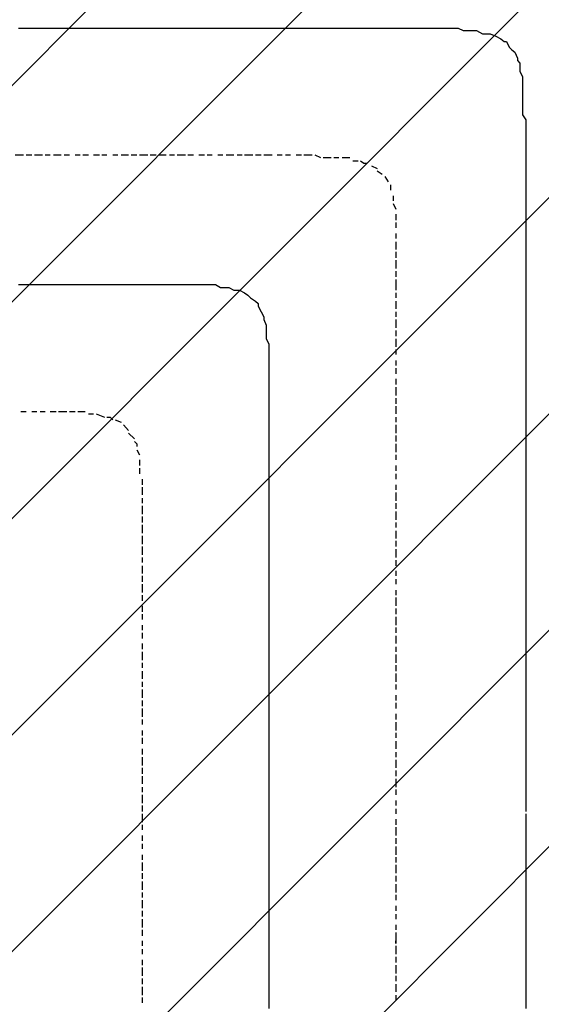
# Model space of a CAD drawing. Extents: x 997 to 109698, y 921 to 94021.
# Tile 461 of 656: x 28419 to 29237, y 43503 to 45047. Entities that reach past the tile are written whole.
import ezdxf

# ---------------------------------------------------------------- set-up
doc = ezdxf.new("R2010")
doc.units = 0
doc.header["$MEASUREMENT"] = 0
doc.layers.add('12', color=7, linetype='CONTINUOUS')
doc.layers.add('28', color=7, linetype='CONTINUOUS')

msp = doc.modelspace()

# ---------------------------------------------------------------- linework, layer by layer
at = {"layer": '12', "color": 5}
for p, q in [((28416.630503, 45033.563401), (28424.630503, 45033.563401)), ((28424.630503, 45033.563401), (28437.630503, 45033.563401)), ((28437.630503, 45033.563401), (28445.630503, 45033.563401)), ((28445.630503, 45033.563401), (28454.630503, 45033.563401)), ((28454.630503, 45033.563401), (28466.630503, 45033.563401)), ((28466.630503, 45033.563401), (28475.630503, 45033.563401)), ((28475.630503, 45033.563401), (28483.630503, 45033.563401)), ((28483.630503, 45033.563401), (28496.630503, 45033.563401)), ((28496.630503, 45033.563401), (28505.630503, 45033.563401)), ((28505.630503, 45033.563401), (28513.630503, 45033.563401)), ((28513.630503, 45033.563401), (28526.630503, 45033.563401)), ((28526.630503, 45033.563401), (28534.630503, 45033.563401)), ((28534.630503, 45033.563401), (28547.630503, 45033.563401)), ((28547.630503, 45033.563401), (28555.630503, 45033.563401)), ((28555.630503, 45033.563401), (28564.630503, 45033.563401)), ((28564.630503, 45033.563401), (28577.630503, 45033.563401)), ((28577.630503, 45033.563401), (28585.630503, 45033.563401)), ((28585.630503, 45033.563401), (28593.630503, 45033.563401)), ((28593.630503, 45033.563401), (28606.630503, 45033.563401)), ((28606.630503, 45033.563401), (28615.630503, 45033.563401)), ((28615.630503, 45033.563401), (28623.630503, 45033.563401)), ((28623.630503, 45033.563401), (28636.630503, 45033.563401)), ((28636.630503, 45033.563401), (28644.630503, 45033.563401)), ((28644.630503, 45033.563401), (28657.630503, 45033.563401)), ((28657.630503, 45033.563401), (28665.630503, 45033.563401)), ((28665.630503, 45033.563401), (28674.630503, 45033.563401)), ((28674.630503, 45033.563401), (28687.630503, 45033.563401)), ((28687.630503, 45033.563401), (28695.630503, 45033.563401)), ((28695.630503, 45033.563401), (28704.630503, 45033.563401)), ((28704.630503, 45033.563401), (28716.630503, 45033.563401)), ((28716.630503, 45033.563401), (28725.630503, 45033.563401)), ((28725.630503, 45033.563401), (28733.630503, 45033.563401)), ((28733.630503, 45033.563401), (28746.630503, 45033.563401)), ((28746.630503, 45033.563401), (28754.630503, 45033.563401)), ((28754.630503, 45033.563401), (28767.630503, 45033.563401)), ((28767.630503, 45033.563401), (28776.630503, 45033.563401)), ((28776.630503, 45033.563401), (28784.630503, 45033.563401)), ((28784.630503, 45033.563401), (28797.630503, 45033.563401)), ((28797.630503, 45033.563401), (28805.630503, 45033.563401)), ((28805.630503, 45033.563401), (28814.630503, 45033.563401)), ((28814.630503, 45033.563401), (28826.630503, 45033.563401)), ((28826.630503, 45033.563401), (28835.630503, 45033.563401)), ((28835.630503, 45033.563401), (28843.630503, 45033.563401)), ((28843.630503, 45033.563401), (28856.630503, 45033.563401)), ((28856.630503, 45033.563401), (28864.630503, 45033.563401)), ((28864.630503, 45033.563401), (28873.630503, 45033.563401)), ((28873.630503, 45033.563401), (28886.630503, 45033.563401)), ((28886.630503, 45033.563401), (28894.630503, 45033.563401)), ((28894.630503, 45033.563401), (28907.630503, 45033.563401)), ((28907.630503, 45033.563401), (28915.630503, 45033.563401)), ((28915.630503, 45033.563401), (28924.630503, 45033.563401)), ((28924.630503, 45033.563401), (28936.630503, 45033.563401)), ((28936.630503, 45033.563401), (28945.630503, 45033.563401)), ((28945.630503, 45033.563401), (28953.630503, 45033.563401)), ((28953.630503, 45033.563401), (28966.630503, 45033.563401)), ((28966.630503, 45033.563401), (28974.630503, 45033.563401)), ((28974.630503, 45033.563401), (28983.630503, 45033.563401)), ((28983.630503, 45033.563401), (28996.630503, 45033.563401)), ((28996.630503, 45033.563401), (29004.630503, 45033.563401)), ((29004.630503, 45033.563401), (29008.630503, 45033.563401)), ((29008.630503, 45033.563401), (29017.630503, 45033.563401)), ((29017.630503, 45033.563401), (29025.630503, 45033.563401)), ((29025.630503, 45033.563401), (29034.630503, 45033.563401)), ((29034.630503, 45033.563401), (29046.630503, 45033.563401)), ((29046.630503, 45033.563401), (29055.630503, 45033.563401)), ((29055.630503, 45033.563401), (29063.630503, 45033.563401)), ((29063.630503, 45033.563401), (29076.630503, 45033.563401)), ((29076.630503, 45033.563401), (29085.630503, 45033.563401)), ((29085.630503, 45033.563401), (29093.630503, 45033.563401)), ((29093.630503, 45033.563401), (29106.630503, 45033.563401)), ((29106.630503, 45033.563401), (29114.630503, 45029.563401)), ((29114.630503, 45029.563401), (29127.630503, 45029.563401)), ((29127.630503, 45029.563401), (29135.630503, 45029.563401)), ((29135.630503, 45029.563401), (29144.630503, 45024.563401)), ((29144.630503, 45024.563401), (29152.630503, 45024.563401)), ((29165.630503, 45020.563401), (29173.630503, 45016.563401)), ((29182.630503, 45012.563401), (29186.630503, 45003.563401)), ((29195.630503, 44995.563401), (29199.630503, 44986.563401)), ((29203.630503, 44978.563401), (29203.630503, 44965.563401)), ((29203.630503, 44965.563401), (29207.630503, 44957.563401)), ((29207.630503, 44957.563401), (29207.630503, 44948.563401)), ((29207.630503, 44948.563401), (29207.630503, 44936.563401)), ((29207.630503, 44936.563401), (29207.630503, 44927.563401)), ((29207.630503, 44927.563401), (29207.630503, 44919.563401)), ((29207.630503, 44919.563401), (29207.630503, 44906.563401)), ((29207.630503, 44906.563401), (29207.630503, 44897.563401)), ((29207.630503, 44897.563401), (29212.630503, 44889.563401)), ((29212.630503, 44889.563401), (29212.630503, 44876.563401)), ((29212.630503, 44876.563401), (29212.630503, 44868.563401)), ((29212.630503, 44868.563401), (29212.630503, 44859.563401)), ((29212.630503, 44859.563401), (29212.630503, 44847.563401)), ((29212.630503, 44847.563401), (29212.630503, 44838.563401)), ((29212.630503, 44838.563401), (29212.630503, 44834.563401)), ((29212.630503, 44834.563401), (29212.630503, 44825.563401)), ((29212.630503, 44825.563401), (29212.630503, 44817.563401)), ((29212.630503, 44817.563401), (29212.630503, 44809.563401)), ((29212.630503, 44809.563401), (29212.630503, 44796.563401)), ((29212.630503, 44796.563401), (29212.630503, 44787.563401)), ((29212.630503, 44787.563401), (29212.630503, 44775.563401)), ((29212.630503, 44775.563401), (29212.630503, 44766.563401)), ((29212.630503, 44766.563401), (29212.630503, 44758.563401)), ((29212.630503, 44758.563401), (29212.630503, 44745.563401)), ((29212.630503, 44745.563401), (29212.630503, 44737.563401)), ((29212.630503, 44737.563401), (29212.630503, 44728.563401)), ((29212.630503, 44728.563401), (29212.630503, 44715.563401)), ((29212.630503, 44715.563401), (29212.630503, 44707.563401)), ((29212.630503, 44707.563401), (29212.630503, 44698.563401)), ((29212.630503, 44698.563401), (29212.630503, 44686.563401)), ((29212.630503, 44686.563401), (29212.630503, 44677.563401)), ((29212.630503, 44677.563401), (29212.630503, 44665.563401)), ((29212.630503, 44665.563401), (29212.630503, 44656.563401)), ((29212.630503, 44656.563401), (29212.630503, 44648.563401)), ((29212.630503, 44648.563401), (29212.630503, 44635.563401)), ((28416.630503, 44631.563401), (28424.630503, 44631.563401)), ((28424.630503, 44631.563401), (28437.630503, 44631.563401)), ((28437.630503, 44631.563401), (28445.630503, 44631.563401)), ((28445.630503, 44631.563401), (28454.630503, 44631.563401)), ((28454.630503, 44631.563401), (28466.630503, 44631.563401)), ((28466.630503, 44631.563401), (28475.630503, 44631.563401)), ((28475.630503, 44631.563401), (28483.630503, 44631.563401)), ((28483.630503, 44631.563401), (28496.630503, 44631.563401)), ((28496.630503, 44631.563401), (28505.630503, 44631.563401)), ((28505.630503, 44631.563401), (28513.630503, 44631.563401)), ((28513.630503, 44631.563401), (28526.630503, 44631.563401)), ((28526.630503, 44631.563401), (28534.630503, 44631.563401)), ((28534.630503, 44631.563401), (28547.630503, 44631.563401)), ((28547.630503, 44631.563401), (28555.630503, 44631.563401)), ((28555.630503, 44631.563401), (28564.630503, 44631.563401)), ((28564.630503, 44631.563401), (28577.630503, 44631.563401)), ((28577.630503, 44631.563401), (28585.630503, 44631.563401)), ((28585.630503, 44631.563401), (28593.630503, 44631.563401)), ((28593.630503, 44631.563401), (28606.630503, 44631.563401)), ((28606.630503, 44631.563401), (28610.630503, 44631.563401)), ((28610.630503, 44631.563401), (28615.630503, 44631.563401)), ((28615.630503, 44631.563401), (28623.630503, 44631.563401)), ((28623.630503, 44631.563401), (28636.630503, 44631.563401)), ((28636.630503, 44631.563401), (28644.630503, 44631.563401)), ((28644.630503, 44631.563401), (28657.630503, 44631.563401)), ((28657.630503, 44631.563401), (28665.630503, 44631.563401)), ((28665.630503, 44631.563401), (28674.630503, 44631.563401)), ((28674.630503, 44631.563401), (28687.630503, 44631.563401)), ((28687.630503, 44631.563401), (28695.630503, 44631.563401)), ((28695.630503, 44631.563401), (28704.630503, 44631.563401)), ((28704.630503, 44631.563401), (28716.630503, 44631.563401)), ((28716.630503, 44631.563401), (28725.630503, 44631.563401)), ((28725.630503, 44631.563401), (28733.630503, 44626.563401)), ((28733.630503, 44626.563401), (28746.630503, 44626.563401)), ((28746.630503, 44626.563401), (28754.630503, 44622.563401)), ((29212.630503, 44635.563401), (29212.630503, 44626.563401)), ((29212.630503, 44626.563401), (29212.630503, 44618.563401)), ((28754.630503, 44622.563401), (28763.630503, 44622.563401)), ((28763.630503, 44622.563401), (28771.630503, 44618.563401)), ((28780.630503, 44610.563401), (28788.630503, 44605.563401)), ((29212.630503, 44618.563401), (29212.630503, 44605.563401)), ((28792.630503, 44597.563401), (28797.630503, 44588.563401)), ((29212.630503, 44605.563401), (29212.630503, 44597.563401)), ((29212.630503, 44597.563401), (29212.630503, 44588.563401)), ((29212.630503, 44588.563401), (29212.630503, 44576.563401)), ((28801.630503, 44576.563401), (28805.630503, 44567.563401)), ((28805.630503, 44567.563401), (28805.630503, 44559.563401)), ((29212.630503, 44576.563401), (29212.630503, 44567.563401)), ((29212.630503, 44567.563401), (29212.630503, 44555.563401)), ((28805.630503, 44559.563401), (28805.630503, 44546.563401)), ((29212.630503, 44555.563401), (29212.630503, 44546.563401)), ((28805.630503, 44546.563401), (28809.630503, 44538.563401)), ((28809.630503, 44538.563401), (28809.630503, 44529.563401)), ((29212.630503, 44546.563401), (29212.630503, 44538.563401)), ((29212.630503, 44538.563401), (29212.630503, 44525.563401)), ((28809.630503, 44529.563401), (28809.630503, 44516.563401)), ((29212.630503, 44525.563401), (29212.630503, 44516.563401)), ((28809.630503, 44516.563401), (28809.630503, 44508.563401)), ((28809.630503, 44508.563401), (28809.630503, 44500.563401)), ((29212.630503, 44516.563401), (29212.630503, 44508.563401)), ((29212.630503, 44508.563401), (29212.630503, 44495.563401)), ((28809.630503, 44500.563401), (28809.630503, 44487.563401)), ((28809.630503, 44487.563401), (28809.630503, 44478.563401)), ((29212.630503, 44495.563401), (29212.630503, 44487.563401)), ((29212.630503, 44487.563401), (29212.630503, 44478.563401)), ((28809.630503, 44478.563401), (28809.630503, 44466.563401)), ((29212.630503, 44478.563401), (29212.630503, 44466.563401)), ((28809.630503, 44466.563401), (28809.630503, 44457.563401)), ((28809.630503, 44457.563401), (28809.630503, 44449.563401)), ((29212.630503, 44466.563401), (29212.630503, 44457.563401)), ((29212.630503, 44457.563401), (29212.630503, 44444.563401)), ((28809.630503, 44449.563401), (28809.630503, 44436.563401)), ((29212.630503, 44444.563401), (29212.630503, 44436.563401)), ((28809.630503, 44436.563401), (28809.630503, 44432.563401)), ((28809.630503, 44432.563401), (28809.630503, 44428.563401)), ((28809.630503, 44428.563401), (28809.630503, 44415.563401)), ((29212.630503, 44436.563401), (29212.630503, 44428.563401)), ((29212.630503, 44428.563401), (29212.630503, 44415.563401)), ((28809.630503, 44415.563401), (28809.630503, 44406.563401)), ((29212.630503, 44415.563401), (29212.630503, 44406.563401)), ((28809.630503, 44406.563401), (28809.630503, 44398.563401)), ((28809.630503, 44398.563401), (28809.630503, 44385.563401)), ((29212.630503, 44406.563401), (29212.630503, 44398.563401)), ((29212.630503, 44398.563401), (29212.630503, 44385.563401)), ((28809.630503, 44385.563401), (28809.630503, 44377.563401)), ((29212.630503, 44385.563401), (29212.630503, 44377.563401)), ((28809.630503, 44377.563401), (28809.630503, 44368.563401)), ((28809.630503, 44368.563401), (28809.630503, 44356.563401)), ((29212.630503, 44377.563401), (29212.630503, 44368.563401)), ((29212.630503, 44368.563401), (29212.630503, 44356.563401)), ((28809.630503, 44356.563401), (28809.630503, 44347.563401)), ((28809.630503, 44347.563401), (28809.630503, 44339.563401)), ((29212.630503, 44356.563401), (29212.630503, 44347.563401)), ((29212.630503, 44347.563401), (29212.630503, 44339.563401)), ((28809.630503, 44339.563401), (28809.630503, 44326.563401)), ((29212.630503, 44339.563401), (29212.630503, 44326.563401)), ((28809.630503, 44326.563401), (28809.630503, 44317.563401)), ((28809.630503, 44317.563401), (28809.630503, 44305.563401)), ((29212.630503, 44326.563401), (29212.630503, 44317.563401)), ((29212.630503, 44317.563401), (29212.630503, 44305.563401)), ((28809.630503, 44305.563401), (28809.630503, 44296.563401)), ((29212.630503, 44305.563401), (29212.630503, 44296.563401)), ((28809.630503, 44296.563401), (28809.630503, 44288.563401)), ((28809.630503, 44288.563401), (28809.630503, 44275.563401)), ((29212.630503, 44296.563401), (29212.630503, 44288.563401)), ((29212.630503, 44288.563401), (29212.630503, 44275.563401)), ((28809.630503, 44275.563401), (28809.630503, 44267.563401)), ((29212.630503, 44275.563401), (29212.630503, 44267.563401)), ((28809.630503, 44267.563401), (28809.630503, 44258.563401)), ((28809.630503, 44258.563401), (28809.630503, 44245.563401)), ((29212.630503, 44267.563401), (29212.630503, 44258.563401)), ((29212.630503, 44258.563401), (29212.630503, 44245.563401)), ((28809.630503, 44245.563401), (28809.630503, 44237.563401)), ((29212.630503, 44245.563401), (29212.630503, 44237.563401)), ((28809.630503, 44237.563401), (28809.630503, 44229.563401)), ((28809.630503, 44229.563401), (28809.630503, 44216.563401)), ((29212.630503, 44237.563401), (29212.630503, 44229.563401)), ((29212.630503, 44229.563401), (29212.630503, 44216.563401)), ((28809.630503, 44216.563401), (28809.630503, 44207.563401)), ((29212.630503, 44216.563401), (29212.630503, 44207.563401)), ((28809.630503, 44207.563401), (28809.630503, 44195.563401)), ((28809.630503, 44195.563401), (28809.630503, 44186.563401)), ((29212.630503, 44207.563401), (29212.630503, 44195.563401)), ((29212.630503, 44195.563401), (29212.630503, 44186.563401)), ((28809.630503, 44186.563401), (28809.630503, 44178.563401)), ((28809.630503, 44178.563401), (28809.630503, 44165.563401)), ((29212.630503, 44186.563401), (29212.630503, 44178.563401)), ((29212.630503, 44178.563401), (29212.630503, 44165.563401)), ((28809.630503, 44165.563401), (28809.630503, 44157.563401)), ((29212.630503, 44165.563401), (29212.630503, 44157.563401)), ((28809.630503, 44157.563401), (28809.630503, 44148.563401)), ((28809.630503, 44148.563401), (28809.630503, 44135.563401)), ((29212.630503, 44157.563401), (29212.630503, 44148.563401)), ((29212.630503, 44148.563401), (29212.630503, 44135.563401)), ((28809.630503, 44135.563401), (28809.630503, 44127.563401)), ((29212.630503, 44135.563401), (29212.630503, 44127.563401)), ((28809.630503, 44127.563401), (28809.630503, 44118.563401)), ((28809.630503, 44118.563401), (28809.630503, 44106.563401)), ((29212.630503, 44127.563401), (29212.630503, 44118.563401)), ((29212.630503, 44118.563401), (29212.630503, 44106.563401)), ((28809.630503, 44106.563401), (28809.630503, 44097.563401)), ((29212.630503, 44106.563401), (29212.630503, 44097.563401)), ((28809.630503, 44097.563401), (28809.630503, 44085.563401)), ((28809.630503, 44085.563401), (28809.630503, 44076.563401)), ((29212.630503, 44097.563401), (29212.630503, 44085.563401)), ((29212.630503, 44085.563401), (29212.630503, 44076.563401)), ((28809.630503, 44076.563401), (28809.630503, 44068.563401)), ((29212.630503, 44076.563401), (29212.630503, 44068.563401)), ((28809.630503, 44068.563401), (28809.630503, 44055.563401)), ((28809.630503, 44055.563401), (28809.630503, 44047.563401)), ((29212.630503, 44068.563401), (29212.630503, 44055.563401)), ((29212.630503, 44055.563401), (29212.630503, 44047.563401)), ((28809.630503, 44047.563401), (28809.630503, 44038.563401)), ((28809.630503, 44038.563401), (28809.630503, 44025.563401)), ((29212.630503, 44047.563401), (29212.630503, 44038.563401)), ((29212.630503, 44038.563401), (29212.630503, 44025.563401)), ((28809.630503, 44025.563401), (28809.630503, 44017.563401)), ((29212.630503, 44025.563401), (29212.630503, 44017.563401)), ((28809.630503, 44017.563401), (28809.630503, 44008.563401)), ((28809.630503, 44008.563401), (28809.630503, 43996.563401)), ((29212.630503, 44017.563401), (29212.630503, 44008.563401)), ((29212.630503, 44008.563401), (29212.630503, 43996.563401)), ((28809.630503, 43996.563401), (28809.630503, 43987.563401)), ((29212.630503, 43996.563401), (29212.630503, 43987.563401)), ((28809.630503, 43987.563401), (28809.630503, 43975.563401)), ((29212.630503, 43987.563401), (29212.630503, 43975.563401)), ((28809.630503, 43975.563401), (28809.630503, 43966.563401)), ((28809.630503, 43966.563401), (28809.630503, 43958.563401)), ((29212.630503, 43975.563401), (29212.630503, 43966.563401)), ((29212.630503, 43966.563401), (29212.630503, 43958.563401)), ((28809.630503, 43958.563401), (28809.630503, 43945.563401)), ((28809.630503, 43945.563401), (28809.630503, 43936.563401)), ((29212.630503, 43958.563401), (29212.630503, 43945.563401)), ((29212.630503, 43945.563401), (29212.630503, 43936.563401)), ((28809.630503, 43936.563401), (28809.630503, 43928.563401)), ((29212.630503, 43936.563401), (29212.630503, 43928.563401)), ((28809.630503, 43928.563401), (28809.630503, 43915.563401)), ((28809.630503, 43915.563401), (28809.630503, 43907.563401)), ((29212.630503, 43928.563401), (29212.630503, 43915.563401)), ((29212.630503, 43915.563401), (29212.630503, 43907.563401)), ((28809.630503, 43907.563401), (28809.630503, 43898.563401)), ((29212.630503, 43907.563401), (29212.630503, 43898.563401)), ((28809.630503, 43898.563401), (28809.630503, 43886.563401)), ((28809.630503, 43886.563401), (28809.630503, 43877.563401)), ((29212.630503, 43898.563401), (29212.630503, 43886.563401)), ((29212.630503, 43886.563401), (29212.630503, 43877.563401)), ((28809.630503, 43877.563401), (28809.630503, 43864.563401)), ((29212.630503, 43877.563401), (29212.630503, 43864.563401)), ((28809.630503, 43864.563401), (28809.630503, 43856.563401)), ((28809.630503, 43856.563401), (28809.630503, 43848.563401)), ((29212.630503, 43864.563401), (29212.630503, 43856.563401)), ((29212.630503, 43856.563401), (29212.630503, 43848.563401)), ((28809.630503, 43848.563401), (28809.630503, 43835.563401)), ((29212.630503, 43848.563401), (29212.630503, 43835.563401)), ((28809.630503, 43835.563401), (28809.630503, 43826.563401)), ((28809.630503, 43826.563401), (28809.630503, 43818.563401)), ((29212.630503, 43835.563401), (29212.630503, 43826.563401)), ((29212.630503, 43826.563401), (29212.630503, 43818.563401)), ((28809.630503, 43818.563401), (28809.630503, 43805.563401)), ((29212.630503, 43818.563401), (29212.630503, 43805.563401)), ((28809.630503, 43805.563401), (28809.630503, 43797.563401)), ((28809.630503, 43797.563401), (28809.630503, 43788.563401)), ((29212.630503, 43801.563401), (29212.630503, 43797.563401)), ((29212.630503, 43797.563401), (29212.630503, 43784.563401)), ((28809.630503, 43788.563401), (28809.630503, 43776.563401)), ((28809.630503, 43776.563401), (28809.630503, 43767.563401)), ((29212.630503, 43784.563401), (29212.630503, 43776.563401)), ((29212.630503, 43776.563401), (29212.630503, 43763.563401)), ((28809.630503, 43767.563401), (28809.630503, 43759.563401)), ((29212.630503, 43763.563401), (29212.630503, 43754.563401)), ((28809.630503, 43759.563401), (28809.630503, 43746.563401)), ((28809.630503, 43746.563401), (28809.630503, 43737.563401)), ((29212.630503, 43754.563401), (29212.630503, 43746.563401)), ((29212.630503, 43746.563401), (29212.630503, 43733.563401)), ((28809.630503, 43737.563401), (28809.630503, 43725.563401)), ((29212.630503, 43733.563401), (29212.630503, 43725.563401)), ((28809.630503, 43725.563401), (28809.630503, 43716.563401)), ((28809.630503, 43716.563401), (28809.630503, 43708.563401)), ((29212.630503, 43725.563401), (29212.630503, 43716.563401)), ((29212.630503, 43716.563401), (29212.630503, 43704.563401)), ((28809.630503, 43708.563401), (28809.630503, 43695.563401)), ((29212.630503, 43704.563401), (29212.630503, 43695.563401)), ((28809.630503, 43695.563401), (28809.630503, 43687.563401)), ((28809.630503, 43687.563401), (28809.630503, 43678.563401)), ((29212.630503, 43695.563401), (29212.630503, 43687.563401)), ((29212.630503, 43687.563401), (29212.630503, 43674.563401)), ((28809.630503, 43678.563401), (28809.630503, 43666.563401)), ((29212.630503, 43674.563401), (29212.630503, 43666.563401)), ((28809.630503, 43666.563401), (28809.630503, 43657.563401)), ((28809.630503, 43657.563401), (28809.630503, 43649.563401)), ((29212.630503, 43666.563401), (29212.630503, 43653.563401)), ((29212.630503, 43653.563401), (29212.630503, 43644.563401)), ((28809.630503, 43649.563401), (28809.630503, 43636.563401)), ((29212.630503, 43644.563401), (29212.630503, 43636.563401)), ((28809.630503, 43636.563401), (28809.630503, 43627.563401)), ((28809.630503, 43627.563401), (28809.630503, 43615.563401)), ((29212.630503, 43636.563401), (29212.630503, 43623.563401)), ((29212.630503, 43623.563401), (29212.630503, 43615.563401)), ((28809.630503, 43615.563401), (28809.630503, 43606.563401)), ((28809.630503, 43606.563401), (28809.630503, 43598.563401)), ((29212.630503, 43615.563401), (29212.630503, 43606.563401)), ((29212.630503, 43606.563401), (29212.630503, 43594.563401)), ((28809.630503, 43598.563401), (28809.630503, 43585.563401)), ((29212.630503, 43594.563401), (29212.630503, 43585.563401)), ((28809.630503, 43585.563401), (28809.630503, 43577.563401)), ((28809.630503, 43577.563401), (28809.630503, 43568.563401)), ((29212.630503, 43585.563401), (29212.630503, 43577.563401)), ((29212.630503, 43577.563401), (29212.630503, 43564.563401)), ((28809.630503, 43568.563401), (28809.630503, 43555.563401)), ((29212.630503, 43564.563401), (29212.630503, 43555.563401)), ((28809.630503, 43555.563401), (28809.630503, 43547.563401)), ((28809.630503, 43547.563401), (28809.630503, 43539.563401)), ((29212.630503, 43555.563401), (29212.630503, 43543.563401)), ((28809.630503, 43539.563401), (28809.630503, 43526.563401)), ((29212.630503, 43543.563401), (29212.630503, 43534.563401)), ((29212.630503, 43534.563401), (29212.630503, 43526.563401)), ((28809.630503, 43526.563401), (28809.630503, 43517.563401)), ((28809.630503, 43517.563401), (28809.630503, 43505.563401)), ((29212.630503, 43526.563401), (29212.630503, 43513.563401)), ((29212.630503, 43513.563401), (29212.630503, 43505.563401)), ((28809.630503, 43505.563401), (28809.630503, 43496.563401)), ((29212.630503, 43505.563401), (29212.630503, 43496.563401))]:
    msp.add_line(p, q, dxfattribs=at)
at = {"layer": '12', "color": 1}
for p, q in [((28411.630503, 44834.563401), (28424.630503, 44834.563401)), ((28428.630503, 44834.563401), (28437.630503, 44834.563401)), ((28441.630503, 44834.563401), (28454.630503, 44834.563401)), ((28458.630503, 44834.563401), (28466.630503, 44834.563401)), ((28471.630503, 44834.563401), (28483.630503, 44834.563401)), ((28488.630503, 44834.563401), (28496.630503, 44834.563401)), ((28505.630503, 44834.563401), (28513.630503, 44834.563401)), ((28517.630503, 44834.563401), (28526.630503, 44834.563401)), ((28534.630503, 44834.563401), (28543.630503, 44834.563401)), ((28547.630503, 44834.563401), (28555.630503, 44834.563401)), ((28564.630503, 44834.563401), (28572.630503, 44834.563401)), ((28577.630503, 44834.563401), (28589.630503, 44834.563401)), ((28593.630503, 44834.563401), (28602.630503, 44834.563401)), ((28606.630503, 44834.563401), (28619.630503, 44834.563401)), ((28623.630503, 44834.563401), (28632.630503, 44834.563401)), ((28636.630503, 44834.563401), (28648.630503, 44834.563401)), ((28653.630503, 44834.563401), (28661.630503, 44834.563401)), ((28665.630503, 44834.563401), (28678.630503, 44834.563401)), ((28682.630503, 44834.563401), (28691.630503, 44834.563401)), ((28699.630503, 44834.563401), (28708.630503, 44834.563401)), ((28712.630503, 44834.563401), (28720.630503, 44834.563401)), ((28729.630503, 44834.563401), (28737.630503, 44834.563401)), ((28742.630503, 44834.563401), (28754.630503, 44834.563401)), ((28759.630503, 44834.563401), (28767.630503, 44834.563401)), ((28771.630503, 44834.563401), (28784.630503, 44834.563401)), ((28788.630503, 44834.563401), (28797.630503, 44834.563401)), ((28801.630503, 44834.563401), (28809.630503, 44834.563401)), ((28809.630503, 44834.563401), (28814.630503, 44834.563401)), ((28822.630503, 44834.563401), (28830.630503, 44834.563401)), ((28835.630503, 44834.563401), (28843.630503, 44834.563401)), ((28852.630503, 44834.563401), (28860.630503, 44834.563401)), ((28864.630503, 44834.563401), (28877.630503, 44834.563401)), ((28881.630503, 44834.563401), (28890.630503, 44830.563401)), ((28894.630503, 44830.563401), (28907.630503, 44830.563401)), ((28911.630503, 44830.563401), (28919.630503, 44830.563401)), ((28924.630503, 44830.563401), (28936.630503, 44830.563401)), ((28941.630503, 44825.563401), (28949.630503, 44825.563401)), ((28970.630503, 44817.563401), (28979.630503, 44813.563401)), ((28979.630503, 44809.563401), (28987.630503, 44804.563401)), ((28991.630503, 44800.563401), (28996.630503, 44792.563401)), ((29000.630503, 44787.563401), (29000.630503, 44779.563401)), ((29004.630503, 44770.563401), (29004.630503, 44762.563401)), ((29004.630503, 44758.563401), (29008.630503, 44749.563401)), ((29008.630503, 44741.563401), (29008.630503, 44732.563401)), ((29008.630503, 44728.563401), (29008.630503, 44720.563401)), ((29008.630503, 44711.563401), (29008.630503, 44703.563401)), ((29008.630503, 44698.563401), (29008.630503, 44686.563401)), ((29008.630503, 44682.563401), (29008.630503, 44673.563401)), ((29008.630503, 44669.563401), (29008.630503, 44656.563401)), ((29008.630503, 44652.563401), (29008.630503, 44643.563401)), ((29008.630503, 44639.563401), (29008.630503, 44631.563401)), ((29008.630503, 44631.563401), (29008.630503, 44622.563401)), ((29008.630503, 44618.563401), (29008.630503, 44610.563401)), ((29008.630503, 44605.563401), (29008.630503, 44593.563401)), ((29008.630503, 44588.563401), (29008.630503, 44580.563401)), ((29008.630503, 44576.563401), (29008.630503, 44563.563401)), ((29008.630503, 44559.563401), (29008.630503, 44550.563401)), ((29008.630503, 44546.563401), (29008.630503, 44533.563401)), ((29008.630503, 44529.563401), (29008.630503, 44521.563401)), ((29008.630503, 44512.563401), (29008.630503, 44504.563401)), ((29008.630503, 44500.563401), (29008.630503, 44491.563401)), ((29008.630503, 44483.563401), (29008.630503, 44474.563401)), ((29008.630503, 44470.563401), (29008.630503, 44457.563401)), ((29008.630503, 44453.563401), (29008.630503, 44444.563401)), ((29008.630503, 44440.563401), (29008.630503, 44428.563401)), ((28420.630503, 44432.563401), (28428.630503, 44432.563401)), ((28437.630503, 44432.563401), (28445.630503, 44432.563401)), ((28450.630503, 44432.563401), (28458.630503, 44432.563401)), ((28466.630503, 44432.563401), (28475.630503, 44432.563401)), ((28479.630503, 44432.563401), (28492.630503, 44432.563401)), ((28496.630503, 44432.563401), (28505.630503, 44432.563401)), ((28509.630503, 44432.563401), (28521.630503, 44432.563401)), ((28526.630503, 44428.563401), (28534.630503, 44428.563401)), ((28538.630503, 44428.563401), (28551.630503, 44423.563401)), ((28568.630503, 44419.563401), (28577.630503, 44415.563401)), ((28581.630503, 44411.563401), (28589.630503, 44402.563401)), ((29008.630503, 44423.563401), (29008.630503, 44415.563401)), ((29008.630503, 44411.563401), (29008.630503, 44398.563401)), ((28589.630503, 44398.563401), (28598.630503, 44389.563401)), ((29008.630503, 44394.563401), (29008.630503, 44385.563401)), ((29008.630503, 44381.563401), (29008.630503, 44368.563401)), ((28602.630503, 44372.563401), (28606.630503, 44364.563401)), ((29008.630503, 44364.563401), (29008.630503, 44356.563401)), ((28606.630503, 44356.563401), (28606.630503, 44347.563401)), ((29008.630503, 44347.563401), (29008.630503, 44339.563401)), ((28606.630503, 44343.563401), (28606.630503, 44334.563401)), ((29008.630503, 44334.563401), (29008.630503, 44326.563401)), ((28610.630503, 44326.563401), (28610.630503, 44317.563401)), ((29008.630503, 44317.563401), (29008.630503, 44309.563401)), ((28610.630503, 44313.563401), (28610.630503, 44301.563401)), ((29008.630503, 44305.563401), (29008.630503, 44292.563401)), ((28610.630503, 44296.563401), (28610.630503, 44288.563401)), ((29008.630503, 44288.563401), (29008.630503, 44279.563401)), ((28610.630503, 44284.563401), (28610.630503, 44271.563401)), ((29008.630503, 44275.563401), (29008.630503, 44262.563401)), ((28610.630503, 44267.563401), (28610.630503, 44258.563401)), ((28610.630503, 44254.563401), (28610.630503, 44241.563401)), ((29008.630503, 44258.563401), (29008.630503, 44250.563401)), ((29008.630503, 44245.563401), (29008.630503, 44233.563401)), ((28610.630503, 44237.563401), (28610.630503, 44233.563401)), ((28610.630503, 44233.563401), (28610.630503, 44224.563401)), ((29008.630503, 44229.563401), (29008.630503, 44220.563401)), ((28610.630503, 44220.563401), (28610.630503, 44207.563401)), ((29008.630503, 44216.563401), (29008.630503, 44203.563401)), ((28610.630503, 44203.563401), (28610.630503, 44195.563401)), ((29008.630503, 44199.563401), (29008.630503, 44190.563401)), ((28610.630503, 44190.563401), (28610.630503, 44178.563401)), ((29008.630503, 44182.563401), (29008.630503, 44174.563401)), ((28610.630503, 44174.563401), (28610.630503, 44165.563401)), ((28610.630503, 44161.563401), (28610.630503, 44148.563401)), ((29008.630503, 44169.563401), (29008.630503, 44161.563401)), ((29008.630503, 44152.563401), (29008.630503, 44144.563401)), ((28610.630503, 44144.563401), (28610.630503, 44135.563401)), ((29008.630503, 44140.563401), (29008.630503, 44127.563401)), ((28610.630503, 44127.563401), (28610.630503, 44118.563401)), ((29008.630503, 44123.563401), (29008.630503, 44114.563401)), ((28610.630503, 44114.563401), (28610.630503, 44106.563401)), ((29008.630503, 44110.563401), (29008.630503, 44097.563401)), ((28610.630503, 44097.563401), (28610.630503, 44089.563401)), ((28610.630503, 44085.563401), (28610.630503, 44076.563401)), ((29008.630503, 44093.563401), (29008.630503, 44085.563401)), ((29008.630503, 44080.563401), (29008.630503, 44068.563401)), ((28610.630503, 44068.563401), (28610.630503, 44059.563401)), ((28610.630503, 44055.563401), (28610.630503, 44042.563401)), ((29008.630503, 44063.563401), (29008.630503, 44055.563401)), ((28610.630503, 44038.563401), (28610.630503, 44030.563401)), ((29008.630503, 44051.563401), (29008.630503, 44038.563401)), ((28610.630503, 44025.563401), (28610.630503, 44013.563401)), ((29008.630503, 44034.563401), (29008.630503, 44025.563401)), ((28610.630503, 44008.563401), (28610.630503, 44000.563401)), ((29008.630503, 44021.563401), (29008.630503, 44008.563401)), ((28610.630503, 43996.563401), (28610.630503, 43983.563401)), ((29008.630503, 44004.563401), (29008.630503, 43996.563401)), ((28610.630503, 43979.563401), (28610.630503, 43970.563401)), ((29008.630503, 43987.563401), (29008.630503, 43979.563401)), ((28610.630503, 43966.563401), (28610.630503, 43953.563401)), ((29008.630503, 43975.563401), (29008.630503, 43966.563401)), ((28610.630503, 43949.563401), (28610.630503, 43941.563401)), ((29008.630503, 43958.563401), (29008.630503, 43949.563401)), ((29008.630503, 43945.563401), (29008.630503, 43932.563401)), ((28610.630503, 43932.563401), (28610.630503, 43924.563401)), ((28610.630503, 43920.563401), (28610.630503, 43911.563401)), ((29008.630503, 43928.563401), (29008.630503, 43920.563401)), ((29008.630503, 43915.563401), (29008.630503, 43903.563401)), ((28610.630503, 43903.563401), (28610.630503, 43894.563401)), ((28610.630503, 43890.563401), (28610.630503, 43877.563401)), ((29008.630503, 43898.563401), (29008.630503, 43890.563401)), ((29008.630503, 43886.563401), (29008.630503, 43873.563401)), ((28610.630503, 43873.563401), (28610.630503, 43864.563401)), ((29008.630503, 43869.563401), (29008.630503, 43860.563401)), ((28610.630503, 43860.563401), (28610.630503, 43848.563401)), ((29008.630503, 43856.563401), (29008.630503, 43843.563401)), ((28610.630503, 43843.563401), (28610.630503, 43835.563401)), ((29008.630503, 43839.563401), (29008.630503, 43831.563401)), ((28610.630503, 43831.563401), (28610.630503, 43818.563401)), ((29008.630503, 43822.563401), (29008.630503, 43814.563401)), ((28610.630503, 43814.563401), (28610.630503, 43805.563401)), ((29008.630503, 43809.563401), (29008.630503, 43801.563401)), ((28610.630503, 43801.563401), (28610.630503, 43788.563401)), ((29008.630503, 43793.563401), (29008.630503, 43784.563401)), ((28610.630503, 43784.563401), (28610.630503, 43776.563401)), ((29008.630503, 43780.563401), (29008.630503, 43767.563401)), ((28610.630503, 43767.563401), (28610.630503, 43759.563401)), ((29008.630503, 43763.563401), (29008.630503, 43754.563401)), ((28610.630503, 43754.563401), (28610.630503, 43746.563401)), ((29008.630503, 43750.563401), (29008.630503, 43737.563401)), ((28610.630503, 43737.563401), (28610.630503, 43729.563401)), ((29008.630503, 43733.563401), (29008.630503, 43725.563401)), ((28610.630503, 43725.563401), (28610.630503, 43712.563401)), ((29008.630503, 43721.563401), (29008.630503, 43708.563401)), ((28610.630503, 43708.563401), (28610.630503, 43699.563401)), ((29008.630503, 43704.563401), (29008.630503, 43695.563401)), ((28610.630503, 43695.563401), (28610.630503, 43682.563401)), ((29008.630503, 43691.563401), (29008.630503, 43678.563401)), ((28610.630503, 43678.563401), (28610.630503, 43670.563401)), ((29008.630503, 43674.563401), (29008.630503, 43666.563401)), ((28610.630503, 43666.563401), (28610.630503, 43653.563401)), ((29008.630503, 43657.563401), (29008.630503, 43649.563401)), ((28610.630503, 43649.563401), (28610.630503, 43640.563401)), ((29008.630503, 43644.563401), (29008.630503, 43636.563401)), ((28610.630503, 43636.563401), (28610.630503, 43623.563401)), ((29008.630503, 43627.563401), (29008.630503, 43619.563401)), ((28610.630503, 43619.563401), (28610.630503, 43610.563401)), ((29008.630503, 43615.563401), (29008.630503, 43602.563401)), ((28610.630503, 43602.563401), (28610.630503, 43594.563401)), ((29008.630503, 43594.563401), (29008.630503, 43581.563401)), ((28610.630503, 43589.563401), (28610.630503, 43581.563401)), ((29008.630503, 43577.563401), (29008.630503, 43568.563401)), ((28610.630503, 43572.563401), (28610.630503, 43564.563401)), ((28610.630503, 43560.563401), (28610.630503, 43547.563401)), ((29008.630503, 43564.563401), (29008.630503, 43551.563401)), ((29008.630503, 43547.563401), (29008.630503, 43539.563401)), ((28610.630503, 43543.563401), (28610.630503, 43534.563401)), ((28610.630503, 43530.563401), (28610.630503, 43517.563401)), ((29008.630503, 43534.563401), (29008.630503, 43522.563401)), ((28610.630503, 43513.563401), (28610.630503, 43505.563401)), ((29008.630503, 43517.563401), (29008.630503, 43509.563401))]:
    msp.add_line(p, q, dxfattribs=at)
at = {"layer": '12', "color": 5}
for points in [[(29152.630503, 45024.563401), (29156.630503, 45024.563401), (29165.630503, 45020.563401)], [(29173.630503, 45016.563401), (29178.630503, 45012.563401), (29182.630503, 45012.563401)], [(29186.630503, 45003.563401), (29190.630503, 44999.563401), (29195.630503, 44995.563401)], [(29199.630503, 44986.563401), (29199.630503, 44982.563401), (29203.630503, 44978.563401)], [(28771.630503, 44618.563401), (28776.630503, 44614.563401), (28780.630503, 44610.563401)], [(28788.630503, 44605.563401), (28792.630503, 44601.563401), (28792.630503, 44597.563401)], [(28797.630503, 44588.563401), (28801.630503, 44580.563401), (28801.630503, 44576.563401)]]:
    msp.add_lwpolyline(points, dxfattribs=at)
at = {"layer": '12', "color": 1}
for points in [[(28953.630503, 44825.563401), (28958.630503, 44821.563401), (28962.630503, 44821.563401)], [(28555.630503, 44423.563401), (28560.630503, 44423.563401), (28564.630503, 44419.563401)], [(28598.630503, 44385.563401), (28602.630503, 44381.563401), (28602.630503, 44377.563401)]]:
    msp.add_lwpolyline(points, dxfattribs=at)
msp.add_lwpolyline([(29008.630503, 43598.563401), (29008.630503, 43602.563401), (29008.630503, 43598.563401)], close=True, dxfattribs=at)
at = {"layer": '28', "color": 2}
for p, q in [((18833.839692, 35370.953237), (36822.636205, 53359.749751)), ((19173.250947, 35370.953237), (36822.636205, 53020.338496)), ((19512.662202, 35370.953237), (36822.636205, 52680.927241)), ((19852.073457, 35370.953237), (36822.636205, 52341.515986)), ((20191.484712, 35370.953237), (36822.636205, 52002.104731)), ((20530.895967, 35370.953237), (36822.636205, 51662.693476)), ((20870.307222, 35370.953237), (36822.636205, 51323.282221))]:
    msp.add_line(p, q, dxfattribs=at)

doc.saveas('drawing.dxf')
